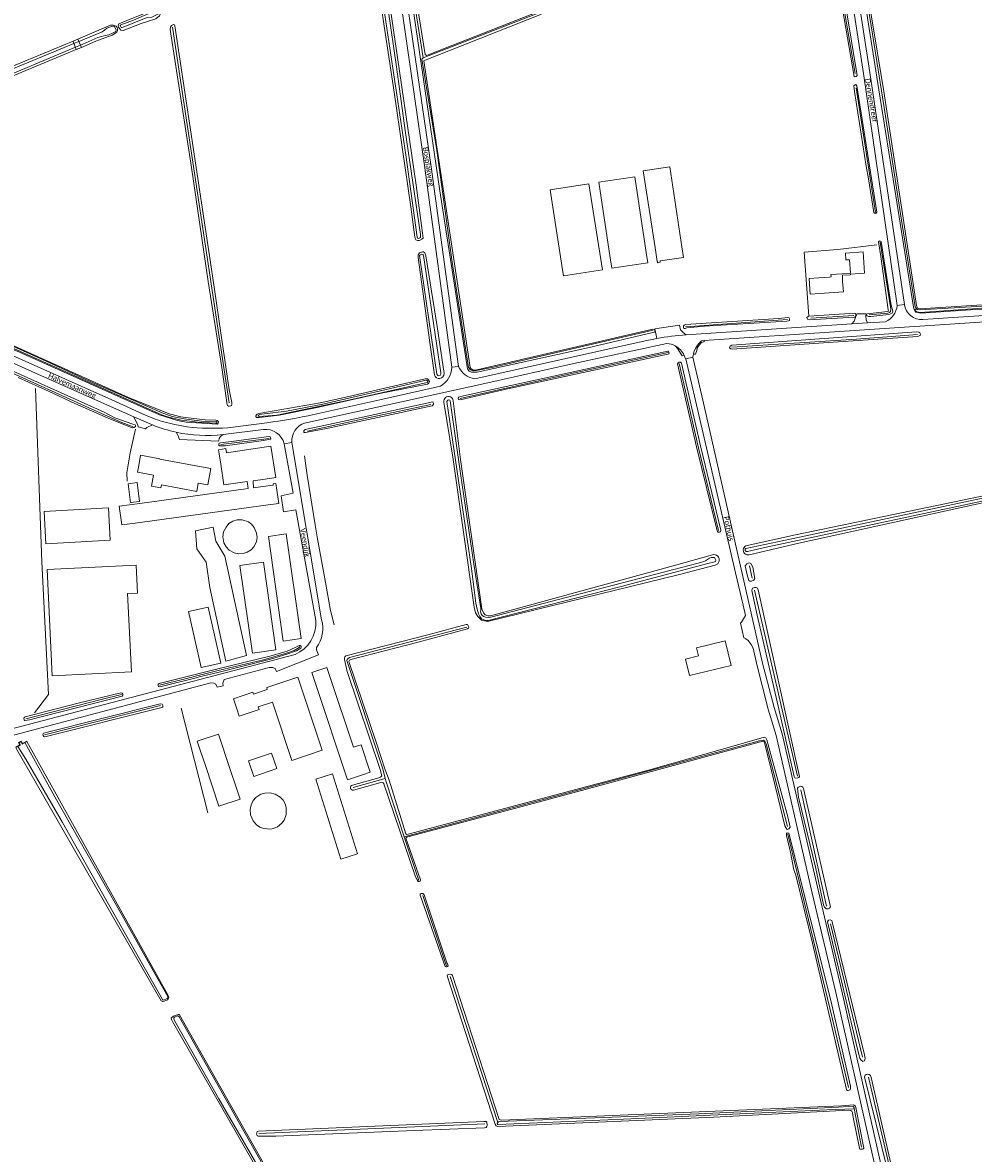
# Model space of a CAD drawing. Extents: x 177628 to 188968, y 384226 to 390673.
# Tile 334 of 393: x 186707 to 187156, y 385144 to 385678. Entities that reach past the tile are written whole.
import ezdxf

# ---------------------------------------------------------------- set-up
doc = ezdxf.new("R2010")
doc.units = 0
for name, color, linetype, lineweight in [('B01_F', 14, 'Continuous', 9), ('B01_T', 14, 'Continuous', 9), ('B02_F', 14, 'Continuous', 9), ('B02_T', 14, 'Continuous', 9), ('B03_F', 14, 'Continuous', 9), ('B04_F', 14, 'Continuous', 9), ('B04_T', 14, 'Continuous', 9), ('B11_F', 14, 'Continuous', 9), ('B11_S', 14, 'Continuous', 9), ('B14_F', 14, 'Continuous', 9), ('T02_F', 253, 'RASTER', 9), ('T03_F', 253, 'Continuous', 9), ('T04_F', 253, 'HAAG', 9), ('T07_F', 253, 'Continuous', 9), ('T09_F', 253, 'Continuous', 9), ('T09_T', 253, 'Continuous', 9), ('T22_F', 253, 'Continuous', 9), ('V00_F', 8, 'Continuous', 9), ('V00_T', 8, 'Continuous', 9), ('V06_F', 8, 'Continuous', 9), ('V06_T', 8, 'Continuous', 9), ('W01_F', 253, 'Continuous', 9), ('Z06', 7, 'Continuous', 9)]:
    doc.layers.add(name, color=color, linetype=linetype, lineweight=lineweight)
doc.styles.add('Legend', font='calibri.ttf')
doc.linetypes.add('HAAG', pattern='A,4,-1,[5,TOPOCAD.SHX,S=0.35,R=0,X=-0.35,Y=-0.35],-1', length=6)
doc.linetypes.add('RASTER', pattern='A,4,-1,[4,TOPOCAD.SHX,S=0.5,R=0,X=-0.5,Y=0],-1', length=6)

msp = doc.modelspace()

# ---------------------------------------------------------------- linework, layer by layer
at = {"layer": 'B01_F', "linetype": 'Continuous'}
for points in [[(187098.173, 385559.767), (187097.711, 385566.134), (187096.037, 385566.012), (187095.801, 385569.27)], [(187104.113, 385569.872), (187104.844, 385559.787), (187098.206, 385559.307)], [(186794.445, 385459.613), (186795.879, 385467.433), (186791.397, 385468.255)]]:
    msp.add_lwpolyline(points, dxfattribs=at)
at = {"layer": 'B01_T', "linetype": 'Continuous'}
for points in [[(187018.523, 385572.181), (187012.709, 385610.056), (187000.205, 385608.141), (187005.789, 385571.88)], [(187005.789, 385571.88), (187006.785, 385565.358), (187006.89, 385565.374), (187006.992, 385564.695), (187008.298, 385564.895), (187008.198, 385565.549), (187019.28, 385567.243), (187018.523, 385572.181)], [(187088.217, 385557.916), (187083.219, 385557.57)], [(187094.282, 385559.499), (187088.922, 385559.127)], [(187094.453, 385555.881), (187094.317, 385558.751)], [(187078.617, 385557.251), (187079.135, 385549.773), (187083.66, 385550.097)], [(187083.66, 385550.097), (187094.81, 385550.894), (187094.453, 385555.881)], [(186791.397, 385468.255), (186771.819, 385471.849), (186771.851, 385472.025), (186762.713, 385473.702), (186761.812, 385468.789)], [(186761.812, 385468.789), (186761.248, 385465.715), (186768.831, 385464.322), (186767.866, 385459.071), (186772.302, 385458.255), (186772.562, 385459.668)], [(186808.139, 385353.821), (186806.546, 385358.56), (186815.799, 385361.668), (186816.104, 385360.759), (186822.566, 385362.931), (186822.264, 385363.83), (186836.941, 385368.761), (186838.526, 385364.039)], [(186808.139, 385353.821), (186809.318, 385350.313), (186818.711, 385353.47), (186818.311, 385354.664), (186824.946, 385356.894), (186834.191, 385329.378), (186848.543, 385334.196), (186838.526, 385364.039)], [(186801.021, 385337.051), (186799.439, 385341.787), (186789.449, 385338.452), (186791.031, 385333.71)], [(186791.031, 385333.71), (186793.285, 385326.955)], [(186803.279, 385330.291), (186801.021, 385337.051)]]:
    msp.add_lwpolyline(points, dxfattribs=at)
at = {"layer": 'B02_F', "linetype": 'Continuous'}
msp.add_lwpolyline([(187041.824, 385374.287), (187038.998, 385385.95)], dxfattribs=at)
at = {"layer": 'B02_T', "linetype": 'Continuous'}
for points in [[(186961.807, 385563.4), (186956.205, 385599.144), (186974.543, 385602.024), (186980.142, 385566.281)], [(186984.581, 385567.001), (186979.161, 385602.764), (186996.192, 385605.347), (187001.611, 385569.591)], [(186984.581, 385567.001), (186985.33, 385562.059), (187002.361, 385564.642), (187001.611, 385569.591)], [(186961.807, 385563.4), (186962.581, 385558.461), (186980.916, 385561.34), (186980.142, 385566.281)], [(186821.59, 385462.42), (186826.531, 385463.16), (186824.3, 385478.05), (186803.311, 385474.892)], [(186803.311, 385474.892), (186803.02, 385476.838), (186799.489, 385476.309), (186799.781, 385474.36)], [(186799.781, 385474.36), (186800.521, 385469.42)], [(186800.521, 385469.42), (186801.966, 385459.769), (186813.042, 385461.29), (186813.505, 385457.921), (186762.346, 385450.908)], [(186821.59, 385462.42), (186815.85, 385461.56), (186816.111, 385458.283), (186820.401, 385458.871)], [(186756.76, 385460.206), (186757.979, 385451.309), (186762.212, 385451.889), (186760.992, 385460.786), (186756.76, 385460.206)], [(186823.011, 385450.261), (186827.957, 385450.939), (186826.67, 385460.311), (186825.276, 385460.119), (186825.355, 385459.55), (186820.401, 385458.871)], [(186717.07, 385447.124), (186747.55, 385448.753), (186748.266, 385433.46), (186717.842, 385431.834), (186717.07, 385447.124)], [(186762.346, 385450.908), (186752.586, 385449.57)], [(186752.586, 385449.57), (186753.819, 385440.776)], [(186823.011, 385450.261), (186760.102, 385441.637)], [(186753.819, 385440.776), (186760.102, 385441.637)], [(186718.459, 385419.617), (186720.966, 385369.46), (186758.322, 385371.327), (186756.478, 385408.233), (186761.183, 385408.468), (186760.52, 385421.719), (186718.459, 385419.617)], [(187041.824, 385374.287), (187022.056, 385369.497), (187020.171, 385377.281), (187026.372, 385378.784), (187025.432, 385382.663), (187038.998, 385385.95)], [(186852.288, 385368.66), (186850.711, 385373.401), (186843.531, 385371.01), (186845.108, 385366.27)], [(186845.108, 385366.27), (186860.436, 385320.198), (186867.613, 385322.588)], [(186863.278, 385335.619), (186852.288, 385368.66)]]:
    msp.add_lwpolyline(points, dxfattribs=at)
at = {"layer": 'B03_F', "linetype": 'Continuous'}
for points in [[(186802.903, 385376.321), (186812.747, 385379.034), (186802.459, 385426.015), (186798.3, 385433.131), (186796.933, 385439.675), (186788.648, 385437.984), (186789.32, 385429.503), (186793.616, 385423.099), (186795.467, 385411.113), (186802.903, 385376.321)], [(186823.056, 385435.289), (186831.529, 385436.5), (186838.601, 385387), (186830.128, 385385.789), (186823.056, 385435.289)], [(186809.649, 385421.565), (186820.704, 385423.135), (186826.593, 385381.66), (186815.538, 385380.09), (186809.649, 385421.565)], [(186785.377, 385399.777), (186794.682, 385401.834), (186800.54, 385375.338), (186791.235, 385373.281), (186785.377, 385399.777)], [(186845.436, 385320.59), (186853.397, 385323.082), (186865.256, 385285.232), (186857.294, 385282.74), (186845.436, 385320.59)]]:
    msp.add_lwpolyline(points, dxfattribs=at)
at = {"layer": 'B04_F', "linetype": 'Continuous'}
for points in [[(186733.048, 385670.36), (186730.822, 385669.412)], [(186734.73, 385666.539), (186733.048, 385670.36)], [(186730.822, 385669.412), (186732.308, 385665.525)], [(186732.308, 385665.525), (186734.73, 385666.539)], [(186708.876, 385338.303), (186708.88, 385338.54)]]:
    msp.add_lwpolyline(points, dxfattribs=at)
at = {"layer": 'B04_T', "linetype": 'Continuous'}
for points in [[(186708.88, 385338.54), (186706.841, 385337.38), (186706.26, 385338.55), (186704.952, 385337.81), (186705.582, 385336.69), (186703.67, 385335.61)], [(186708.876, 385338.303), (186706.748, 385337.102), (186706.17, 385338.264), (186705.228, 385337.737), (186705.857, 385336.611), (186703.77, 385335.432)]]:
    msp.add_lwpolyline(points, dxfattribs=at)
at = {"layer": 'B11_F', "linetype": 'Continuous'}
for points in [[(187095.801, 385569.27), (187104.113, 385569.872)], [(187088.217, 385557.916), (187088.983, 385557.969), (187088.922, 385559.127)], [(187094.282, 385559.499), (187098.173, 385559.767)], [(187098.206, 385559.307), (187098.236, 385558.992), (187094.317, 385558.751)]]:
    msp.add_lwpolyline(points, dxfattribs=at)
at = {"layer": 'B11_S', "linetype": 'Continuous'}
for points in [[(187078.617, 385557.251), (187083.219, 385557.57)], [(186772.562, 385459.668), (186789.257, 385456.6), (186789.963, 385460.437), (186794.445, 385459.613)], [(186793.285, 385326.955), (186799.713, 385307.69), (186809.71, 385311.025), (186803.279, 385330.291)]]:
    msp.add_lwpolyline(points, dxfattribs=at)
at = {"layer": 'B14_F', "linetype": 'Continuous'}
for points in [[(186801.606, 385435.175), (186801.811, 385437.478), (186803.126, 385439.628), (186804.37, 385441.355), (186806.278, 385442.469), (186808.272, 385443.101), (186810.69, 385443.077), (186813.707, 385442.15), (186815.042, 385441.056), (186816.408, 385439.456), (186817.518, 385436.83), (186817.698, 385434.829), (186817.431, 385432.953), (186816.394, 385430.473), (186814.999, 385428.938), (186813.067, 385427.878), (186811.097, 385427.192), (186808.939, 385427.072), (186806.942, 385427.61), (186804.6, 385428.773), (186803.179, 385430.349), (186802.095, 385432.336), (186801.606, 385435.175)], [(186867.613, 385322.588), (186871.22, 385323.789), (186866.886, 385336.819), (186863.278, 385335.619)], [(186824.487, 385332.855), (186827.001, 385325.53), (186816.265, 385321.845), (186813.751, 385329.17), (186824.487, 385332.855)], [(186817.424, 385298.942), (186819.011, 385297.868), (186820.925, 385297.138), (186824.027, 385296.939), (186825.524, 385297.252), (186827.352, 385298.048), (186829.379, 385299.681), (186830.479, 385301.179), (186831.488, 385303.882), (186831.49, 385307.113), (186830.942, 385308.905), (186830.013, 385310.546), (186828.69, 385311.999), (186826.354, 385313.455), (186823.948, 385314.076), (186821.319, 385313.957), (186819.493, 385313.372), (186817.202, 385311.868), (186815.903, 385310.372), (186814.867, 385308.313), (186814.422, 385306.17), (186814.607, 385303.609), (186815.812, 385300.768), (186817.424, 385298.942)]]:
    msp.add_lwpolyline(points, dxfattribs=at)
at = {"layer": 'T02_F', "linetype": 'RASTER'}
msp.add_lwpolyline([(186713.069, 385505.194), (186716.041, 385423.357), (186719.198, 385360.53), (186712.566, 385351.857)], dxfattribs=at)
at = {"layer": 'T03_F', "linetype": 'Continuous'}
msp.add_lwpolyline([(187092.132, 385570.887), (187110.562, 385573.201)], dxfattribs=at)
at = {"layer": 'T04_F', "linetype": 'HAAG'}
for points in [[(187092.132, 385570.887), (187076.284, 385569.636)], [(187078.451, 385539.362), (187076.284, 385569.636)], [(186760.207, 385485.948), (186757.733, 385474.758), (186756.243, 385465.44), (186756.34, 385461.502)], [(186781.8, 385354.168), (186794.435, 385304.576)]]:
    msp.add_lwpolyline(points, dxfattribs=at)
at = {"layer": 'T07_F', "linetype": 'Continuous'}
for points in [[(187129.597, 385542.575), (187128.673, 385543.827), (187121.801, 385587.796), (187114.326, 385636.022), (187107.465, 385679.736), (187098.403, 385733.601), (187088.595, 385792.857)], [(186896.185, 385661.66), (187043.314, 385718.969), (187084.57, 385735.802), (187085.534, 385735.973), (187085.999, 385735.66), (187086.447, 385734.95), (187100.333, 385654.193)], [(186892.081, 385687.405), (186896.185, 385661.66)], [(186804.597, 385498.49), (186799.009, 385534.832), (186777.737, 385676.044)], [(186917.717, 385515.111), (186909.972, 385564.987), (186902.672, 385617.793), (186895.65, 385660.966), (186896.185, 385661.66)], [(187100.814, 385647.448), (187109.979, 385588.503)], [(187112.167, 385574.453), (187117.154, 385542.743), (187117.078, 385541.604), (187116.53, 385541.229), (187115.772, 385540.889), (187106.972, 385540.005)], [(187068.387, 385537.902), (187020.183, 385534.417)], [(187099.726, 385539.824), (187079.418, 385538.544)], [(187004.856, 385532.764), (186967.974, 385524.328), (186929.502, 385515.376), (186921.434, 385513.782)], [(187042.139, 385524.733), (187101.042, 385528.565), (187129.873, 385530.732)], [(186913.745, 385500.453), (186964.244, 385511.846), (187011.966, 385522.224)], [(186917.717, 385515.111), (186918.523, 385514.049), (186919.965, 385513.653), (186921.434, 385513.782)], [(187017.143, 385517.018), (187026.145, 385477.857), (187035.853, 385438.051)], [(186759.132, 385487.111), (186753.095, 385489.547), (186737.889, 385496.316), (186698.407, 385514.188)], [(186899.867, 385497.638), (186871.691, 385491.637), (186841.488, 385485.119)], [(186800.652, 385478.797), (186823.499, 385481.599)], [(186854.188, 385393.51), (186852.393, 385400.237), (186849.23, 385417.935), (186846.228, 385434.159), (186845.212, 385440.816), (186841.411, 385464.207), (186840.079, 385473.417)], [(187050.38, 385421.396), (187051.621, 385415.583)], [(187052.869, 385409.916), (187073.096, 385322.011)], [(186916.899, 385392.446), (186861.355, 385377.976), (186860.706, 385377.595), (186860.298, 385377.184), (186860.088, 385376.635), (186877.088, 385325.411)], [(186799.402, 385371.877), (186820.691, 385377.026), (186831.652, 385380.028), (186835.182, 385381.353), (186837.547, 385382.729), (186837.925, 385383.185)], [(186791.072, 385369.799), (186799.402, 385371.877)], [(186771.591, 385364.959), (186784.363, 385368.066), (186791.072, 385369.799)], [(186708.419, 385348.99), (186743.982, 385358.243), (186753.625, 385360.589)], [(186717.298, 385341.42), (186772.122, 385355.291)], [(186887.263, 385293.308), (186962.437, 385313.465), (187055.226, 385338.726), (187057.002, 385338.929), (187057.674, 385338.546), (187058.323, 385337.197), (187068.402, 385298.084)], [(186877.088, 385325.411), (186878.293, 385320.839)], [(186863.081, 385316.609), (186878.293, 385320.839)], [(186878.293, 385320.839), (186878.72, 385319.22)], [(186878.72, 385319.22), (186887.263, 385293.308)], [(187074.717, 385315.509), (187086.824, 385260.463)], [(186887.263, 385293.308), (186894.096, 385272.642)], [(187072.734, 385276.8), (187068.525, 385294.451)], [(187072.734, 385276.8), (187089.58, 385207.703), (187097.262, 385174.758)], [(186896.077, 385265.468), (186906.944, 385233.038), (186907.317, 385232.203)], [(187088.715, 385252.078), (187103.873, 385189.095)], [(186909.015, 385227.179), (186931.427, 385158.159)], [(187106.708, 385179.559), (187119.953, 385123.09)], [(187099.863, 385164.765), (187103.377, 385146.53)], [(186818.533, 385153), (186925.301, 385157.604)]]:
    msp.add_lwpolyline(points, dxfattribs=at)
at = {"layer": 'T09_F', "linetype": 'Continuous'}
for points in [[(187088.122, 385733.681), (187101.253, 385653.301), (187100.887, 385652.812), (187100.616, 385652.691), (187100.055, 385652.635), (187099.904, 385652.828), (187086.306, 385731.633)], [(187102.307, 385716.509), (187113.851, 385645.697), (187129.339, 385544.437), (187129.883, 385543.223), (187131.099, 385542.83), (187279.992, 385552.466), (187309.249, 385553.952), (187309.597, 385553.64), (187309.845, 385552.97), (187309.803, 385552.483), (187309.471, 385552.178), (187308.42, 385551.968), (187255.384, 385548.846), (187190.891, 385544.344)], [(186893.381, 385686.684), (186897.129, 385663.187), (186897.854, 385662.731), (186898.558, 385663.046), (187022.89, 385711.845)], [(186890.439, 385591.172), (186892.3, 385576.79), (186892.814, 385575.529), (186893.574, 385575.293), (186894.554, 385575.287), (186895.629, 385575.781), (186896.228, 385576.318), (186892.969, 385601.387), (186879.172, 385695.388), (186878.623, 385696.439), (186878.009, 385697.068), (186877.533, 385697.11), (186876.541, 385696.718), (186875.545, 385696.195), (186875.172, 385695.307), (186875.214, 385693.373), (186882.492, 385645.407), (186890.439, 385591.172)], [(186917.389, 385514.247), (186917.165, 385514.602), (186904.084, 385598.648), (186891.045, 385687.98)], [(187190.891, 385544.344), (187157.241, 385542.558), (187131.441, 385540.902), (187129.922, 385541.159), (187129.101, 385541.364), (187128.753, 385541.677), (187128.283, 385542.611), (187127.88, 385543.628), (187119.578, 385596.376), (187111.525, 385646.477), (187105.184, 385686.469)], [(186763.016, 385677.833), (186769.825, 385680.067), (186771.619, 385681.506), (186771.949, 385682.224), (186771.899, 385683.051), (186771.619, 385683.867), (186771.218, 385684.532), (186770.287, 385684.812), (186769.493, 385684.588), (186754.227, 385678.465), (186752.456, 385677.697), (186752.08, 385676.769), (186752.172, 385676.056), (186753.357, 385674.712), (186754.483, 385674.522), (186763.016, 385677.833)], [(186952.143, 385682.272), (186902.31, 385662.513), (186897.202, 385660.553), (186896.6, 385660.153), (186918.49, 385515.13)], [(186733.048, 385670.36), (186748.402, 385676.966), (186749.807, 385677.093), (186751.154, 385676.627), (186751.537, 385676), (186751.842, 385675.338), (186751.835, 385674.532), (186751.522, 385673.774), (186749.288, 385672.369), (186741.481, 385669.534), (186734.73, 385666.539)], [(186801.044, 385515.122), (186803.531, 385497.557), (186803.675, 385497.125), (186804.275, 385496.903), (186804.612, 385496.892), (186805.269, 385497.028), (186805.589, 385497.175), (186805.836, 385497.842), (186805.774, 385498.699), (186804.528, 385504.658), (186796.611, 385558.581), (186778.907, 385676.749), (186778.697, 385677.205), (186778.16, 385677.29), (186777.271, 385676.937), (186776.838, 385676.074), (186776.713, 385675.02), (186786.712, 385609.711), (186794.633, 385555.9), (186801.044, 385515.122)], [(186730.822, 385669.412), (186680.421, 385648.629), (186647.394, 385635.753), (186646.305, 385634.733), (186645.777, 385633.829), (186646.116, 385632.474), (186646.738, 385631.533), (186647.618, 385630.852), (186648.594, 385630.781), (186650.042, 385631.022), (186709.567, 385656.085), (186724.74, 385662.307), (186732.308, 385665.525)], [(187110.534, 385588.573), (187101.173, 385648.387), (187100.744, 385648.911), (187100.34, 385648.795), (187099.817, 385648.366), (187099.992, 385645.647), (187105.597, 385610.296)], [(187105.597, 385610.296), (187106.727, 385604.427), (187109.228, 385588.409)], [(187112.709, 385574.671), (187116.814, 385548.444), (187117.444, 385544.563), (187118.126, 385541.876), (187117.791, 385540.881), (187116.249, 385540.256), (187107.703, 385539.294), (187106.828, 385539.358), (187105.936, 385539.609), (187105.675, 385540.338), (187106.162, 385540.556), (187115.697, 385541.635), (187116.052, 385541.859), (187116.021, 385542.365), (187112.48, 385567.581), (187111.378, 385574.639)], [(186899.307, 385527.061), (186893.915, 385567.103), (186893.934, 385568.479), (186894.517, 385569.334), (186895.935, 385569.791), (186896.415, 385569.881), (186897.059, 385569.33), (186897.437, 385567.942), (186902.837, 385534.621)], [(187055.108, 385536.318), (187068.086, 385537.116), (187068.917, 385537.292), (187069.297, 385537.462), (187069.374, 385538.017), (187069.185, 385538.583), (187068.582, 385538.769), (187064.339, 385538.366), (187020.251, 385535.423), (187019.631, 385535.21), (187019.192, 385534.884), (187019.236, 385534.058), (187019.43, 385533.624), (187019.96, 385533.601), (187020.822, 385533.857), (187029.23, 385534.692), (187055.108, 385536.318)], [(187078.451, 385539.362), (187099.981, 385540.849), (187100.506, 385540.693), (187100.659, 385539.916), (187100.582, 385539.361), (187100.004, 385538.908), (187078.635, 385537.673), (187077.772, 385538.002), (187077.595, 385538.834), (187078.149, 385539.341), (187078.451, 385539.362)], [(186921.717, 385513), (186974.067, 385524.518), (187004.73, 385531.733), (187005.35, 385531.945), (187005.892, 385532.188), (187005.51, 385533.188), (187004.714, 385533.222), (186921.552, 385514.096), (186921.148, 385513.981)], [(187089.899, 385527.101), (187129.935, 385529.874), (187130.629, 385530.104), (187131.094, 385530.312), (187131.314, 385530.889), (187130.95, 385531.523), (187130.477, 385531.869), (187129.376, 385532.014), (187042.142, 385525.734), (187041.338, 385525.215), (187041.015, 385524.512), (187041.644, 385523.997), (187042.257, 385523.873), (187089.899, 385527.101)], [(186780.048, 385490.033), (186784.26, 385489.319), (186798.974, 385488.384), (186799.411, 385488.78), (186799.461, 385489.519), (186798.886, 385490.134), (186798.19, 385490.302), (186793.149, 385490.36), (186783.878, 385491.493), (186781.697, 385491.899), (186776.185, 385493.336), (186757.006, 385501.055), (186698.592, 385527.327)], [(186701.142, 385524.332), (186726.606, 385512.927), (186771.651, 385492.716), (186780.048, 385490.033)], [(186934.065, 385504.643), (186913.684, 385499.817), (186912.883, 385500.049), (186912.757, 385500.69), (186913.129, 385501.179), (186913.844, 385501.499), (187011.903, 385522.941), (187012.227, 385522.818), (187012.387, 385522.46), (187012.462, 385522.172), (187012.245, 385521.698), (187011.842, 385521.518), (186934.065, 385504.643)], [(186698.152, 385515.405), (186745.475, 385493.989), (186750.572, 385491.386), (186759.044, 385488.327), (186760.068, 385488.024), (186760.21, 385487.707), (186760.24, 385487.213), (186759.653, 385486.824), (186758.66, 385486.633), (186747.351, 385491.214), (186731.534, 385498.216), (186719.416, 385503.894), (186704.902, 385510.459)], [(186921.148, 385513.981), (186919.765, 385514.139), (186918.918, 385514.542), (186918.49, 385515.13)], [(187016.43, 385516.855), (187025.433, 385477.689), (187035.143, 385437.878)], [(187018.247, 385517.272), (187027.247, 385478.118), (187036.953, 385438.319)], [(186875.552, 385502.829), (186898.319, 385507.342), (186898.89, 385507.799), (186899.207, 385508.597), (186898.768, 385509.339), (186898.333, 385509.79), (186897.17, 385509.841), (186861.068, 385501.475), (186847.494, 385498.423), (186818.515, 385493.399), (186817.844, 385493.09), (186817.531, 385492.848), (186817.171, 385492.357), (186817.094, 385492.029), (186817.503, 385491.565), (186818.798, 385491.51), (186828.111, 385492.57), (186846.152, 385496.243), (186875.552, 385502.829)], [(186917.389, 385514.247), (186917.971, 385513.381), (186919.119, 385512.965), (186921.717, 385513)], [(186900.853, 385498.904), (186864.696, 385491.046), (186840.464, 385485.821), (186839.789, 385485.162), (186839.892, 385484.48), (186840.639, 385484.394), (186851.27, 385486.441), (186900.446, 385497.042), (186901.042, 385497.668), (186901.098, 385498.336), (186900.853, 385498.904)], [(186812.688, 385481.125), (186806.794, 385480.264), (186800.365, 385479.607), (186799.813, 385479.424), (186799.608, 385478.888), (186799.721, 385478.495), (186799.94, 385478.149), (186800.739, 385478.062), (186802.579, 385478.061), (186820.753, 385480.675), (186824.097, 385481.283), (186824.231, 385481.407), (186823.882, 385482.329), (186823.4, 385482.557), (186822.072, 385482.406), (186812.688, 385481.125)], [(186910.21, 385472.78), (186920.299, 385401.894), (186920.972, 385399.19), (186922.016, 385397.457), (186923.741, 385395.76), (186926.563, 385395.091), (187017.31, 385417.37)], [(187016.05, 385421.8), (186928.099, 385397.796), (186926.736, 385397.723), (186925.576, 385398.278), (186924.693, 385399.171), (186923.987, 385401.109), (186913.899, 385471.63)], [(187283.47, 385217.798), (187263.926, 385334.169), (187245.783, 385446.137), (187242.916, 385464.298), (187241.875, 385467.338), (187240.844, 385469.108), (187238.803, 385470.107), (187236.269, 385470.249), (187159.391, 385454.179), (187072.112, 385436.1)], [(187073.713, 385432.1), (187195.032, 385458.731), (187234.264, 385467.041), (187235.468, 385467.022), (187237.692, 385466.503), (187238.705, 385465.841), (187239.158, 385465.007), (187251.224, 385394.227), (187264.062, 385316.381), (187275.569, 385247.741), (187280.494, 385218.024)], [(187049.34, 385417.12), (187050.07, 385414.418), (187050.544, 385414.072), (187051.459, 385414.163), (187052.522, 385414.639), (187053.007, 385415.334), (187051.938, 385420.752), (187051.033, 385422.419), (187050.493, 385422.735), (187049.208, 385422.4), (187048.354, 385421.46), (187049.34, 385417.12)], [(187064.396, 385353.016), (187071.489, 385321.846), (187071.883, 385321.145), (187072.363, 385320.962), (187073.345, 385321.082), (187073.81, 385321.29), (187074.089, 385321.734), (187054.572, 385410.058), (187054.245, 385410.788), (187053.579, 385411.208), (187052.73, 385411.146), (187051.867, 385410.76), (187051.624, 385410.412), (187051.596, 385409.762), (187054.055, 385398.033), (187064.396, 385353.016)], [(186878.302, 385324.977), (186874.193, 385337.52), (186861.05, 385376.129), (186861.367, 385376.861), (186862.082, 385377.181), (186893.834, 385385.377), (186917.151, 385391.677), (186917.642, 385391.897), (186917.771, 385392.331), (186917.56, 385393.041), (186917.34, 385393.533), (186916.996, 385393.701), (186916.599, 385393.631), (186899.008, 385388.927), (186859.651, 385378.777), (186859.17, 385378.293), (186859.052, 385377.596), (186859.009, 385377.094), (186860.256, 385371.427), (186875.855, 385325.17)], [(186799.132, 385371.012), (186824.098, 385377.299), (186831.816, 385379.611), (186836.339, 385381.127), (186838.372, 385382.497)], [(186837.614, 385383.664), (186835.759, 385382.707), (186831.983, 385381.081), (186824.453, 385378.917), (186799.257, 385372.717)], [(186790.375, 385370.456), (186799.257, 385372.717)], [(186799.132, 385371.012), (186790.437, 385368.898)], [(186771.469, 385365.766), (186790.375, 385370.456)], [(186790.437, 385368.898), (186789.515, 385368.549), (186771.713, 385364.15)], [(186753.981, 385359.72), (186710.217, 385348.607), (186707.972, 385348.237), (186707.73, 385348.636), (186707.494, 385349.165), (186707.645, 385349.676), (186708.097, 385349.942), (186733.122, 385356.382), (186753.329, 385361.31)], [(186772.741, 385354.463), (186773.266, 385354.804), (186773.215, 385355.316), (186772.85, 385355.973), (186771.971, 385356.186), (186716.807, 385342.198), (186716.435, 385341.675), (186716.572, 385341.13), (186716.917, 385340.679), (186717.406, 385340.541), (186772.741, 385354.463)], [(186880.155, 385320.118), (186888.007, 385294.652), (186888.435, 385294.415), (186889.161, 385294.471), (187002.756, 385324.85), (187038.761, 385335.056), (187057.3, 385340.4), (187058.166, 385340.143), (187058.646, 385339.07), (187063.861, 385320.098), (187068.575, 385302.727), (187069.592, 385297.815), (187069.076, 385297.048), (187068.386, 385296.792), (187068.042, 385296.961), (187067.588, 385297.616), (187067.208, 385298.466), (187060.428, 385326.451), (187057.56, 385337.779), (187057.335, 385338.162), (187057.036, 385338.35), (187056.778, 385338.449), (186982.634, 385318.369), (186942.364, 385307.381), (186889.045, 385293.292), (186888.464, 385293.032), (186888.171, 385292.847), (186888.007, 385292.613), (186894.88, 385272.934), (186894.951, 385272.536), (186894.762, 385272.237), (186894.405, 385272.077), (186894.251, 385272.062), (186893.862, 385272.21), (186893.343, 385272.89), (186892.663, 385274.411), (186877.622, 385318.341)], [(186875.855, 385325.17), (186876.639, 385322.139)], [(186878.302, 385324.977), (186880.155, 385320.118)], [(186713.279, 385318.63), (186772.362, 385215.682), (186773.162, 385215.377), (186774.015, 385215.51), (186775.435, 385216.228), (186775.941, 385216.952), (186775.955, 385217.29), (186775.761, 385218.281), (186720.381, 385317.64)], [(186862.747, 385317.663), (186875.296, 385321.09)], [(186876.177, 385318.986), (186863.259, 385315.394)], [(186877.604, 385318.41), (186877.622, 385318.341)], [(187081.731, 385278.298), (187085.452, 385261.077), (187085.957, 385259.948), (187086.742, 385259.263), (187087.584, 385259.162), (187088.314, 385259.489), (187088.637, 385260.191), (187075.995, 385316.052), (187075.668, 385316.782), (187075.224, 385317.062), (187074.648, 385317.282), (187073.453, 385316.747), (187073.136, 385316.207), (187073.642, 385312.051), (187081.731, 385278.298)], [(187072.168, 385275.622), (187072.303, 385275.2), (187080.152, 385243.024), (187096.345, 385173.849), (187096.63, 385173.333), (187097.088, 385173.269), (187098.002, 385173.625), (187098.234, 385174.426), (187098.187, 385175.371), (187088.899, 385215.919), (187069.031, 385294.987), (187068.727, 385295.066), (187068.29, 385295.085), (187067.963, 385294.617), (187067.934, 385293.96), (187069.805, 385285.942), (187071.447, 385277.714)], [(187072.168, 385275.622), (187071.447, 385277.714)], [(186907.731, 385233.174), (186907.466, 385233.646), (186896.747, 385265.88), (186896.074, 385266.544), (186895.239, 385266.493), (186894.832, 385266.203), (186894.723, 385265.725), (186906.669, 385231.875)], [(187101.5, 385192.796), (187102.655, 385188.611), (187103.012, 385187.815), (187103.922, 385187.027), (187104.719, 385187.386), (187105.047, 385188.428), (187104.712, 385190.249), (187089.57, 385253.119), (187089.303, 385253.716), (187088.534, 385254.01), (187087.841, 385253.779), (187087.355, 385253.084), (187088.968, 385245.917), (187101.5, 385192.796)], [(186907.731, 385233.174), (186907.967, 385232.193)], [(187033.53, 385160.717), (187097.414, 385164.025), (187098.395, 385163.873), (187098.798, 385163.57), (187099.123, 385162.964), (187099.261, 385161.577), (187102.408, 385146.027), (187102.633, 385145.645), (187103.419, 385145.567), (187103.772, 385145.618), (187104.174, 385145.798), (187104.407, 385146.116), (187100.739, 385165.351), (187100.458, 385165.977), (187099.975, 385166.458), (187099.517, 385166.522), (187093.843, 385166.13), (186933.416, 385159.339), (186932.565, 385159.441), (186932.201, 385159.654), (186910.043, 385227.77), (186909.798, 385228.197), (186909.101, 385228.314), (186908.107, 385228.138), (186907.66, 385227.938), (186907.601, 385227.589), (186930.218, 385157.371), (186930.752, 385156.537), (186931.553, 385156.305), (187033.53, 385160.717)], [(186952.549, 384907.68), (186877.468, 385038.714), (186781.094, 385209.033), (186780.847, 385209.303), (186780.467, 385209.302), (186778.204, 385208.501), (186777.484, 385207.84), (186777.191, 385207.456), (186777.357, 385206.896), (186777.802, 385205.996), (186833.711, 385108.351), (186861.177, 385059.075), (186909.48, 384973.799), (186948.44, 384904.679)], [(187115.614, 385135.603), (187118.48, 385123.499), (187118.896, 385122.569), (187119.14, 385122.2), (187119.333, 385122.127), (187120.026, 385122.358), (187120.926, 385122.84), (187107.994, 385179.527), (187107.578, 385180.456), (187107.008, 385180.839), (187106.432, 385181.059), (187105.575, 385180.835), (187105.074, 385180.531), (187104.847, 385179.792), (187115.614, 385135.603)], [(186892.174, 385154.356), (186925.147, 385155.746), (186925.942, 385155.887), (186926.354, 385156.286), (186926.517, 385157.003), (186926.265, 385158.285), (186925.995, 385158.648), (186924.836, 385158.719), (186818.354, 385154.062), (186817.842, 385153.887), (186817.555, 385153.329), (186817.502, 385152.608), (186817.718, 385152.007), (186818.275, 385151.72), (186826.567, 385151.78), (186892.174, 385154.356)]]:
    msp.add_lwpolyline(points, dxfattribs=at)
at = {"layer": 'T09_F', "linetype": 'Continuous', "extrusion": (0, 0, -1)}
for centre, radius, start, end in [((-187109.852, 385588.72), 0.697, 192.16865, 333.51652), ((-187112.054, 385574.209), 0.802, 32.47209, 144.77342), ((-187017.396, 385516.815), 0.966, 2.37357, 151.77541), ((-187036.026, 385438.19), 0.936, 172.06005, 340.55373), ((-186837.931, 385383.04), 0.7, 63.0886, 230.90164), ((-186771.725, 385364.978), 0.828, 270.80142, 72.02611), ((-186753.479, 385360.443), 0.88, 80.15212, 235.25446), ((-186863.041, 385316.537), 1.164, 259.21011, 75.35823), ((-186907.163, 385232.666), 0.932, 210.46077, 302.00746)]:
    msp.add_arc(centre, radius, start, end, dxfattribs=at)
at = {"layer": 'T09_F', "linetype": 'Continuous'}
for centre, radius, start, end in [((186874.742, 385323.183), 2.165, 284.81817, 331.1677), ((186876.59, 385317.953), 1.112, 24.25916, 111.7785)]:
    msp.add_arc(centre, radius, start, end, dxfattribs=at)
at = {"layer": 'T09_T', "linetype": 'Continuous'}
for points in [[(186906.075, 385512.359), (186902.837, 385534.621)], [(186899.307, 385527.061), (186901.499, 385511.697)], [(186910.457, 385499.464), (186913.899, 385471.63)], [(186910.21, 385472.78), (186905.979, 385498.823)], [(187072.112, 385436.1), (187049.28, 385431.067)], [(187050.289, 385426.612), (187073.713, 385432.1)], [(187032.97, 385426.601), (187016.05, 385421.8)], [(187017.31, 385417.37), (187034.285, 385421.74)], [(186703.66, 385335.33), (186713.279, 385318.63)], [(186708.876, 385338.303), (186720.381, 385317.64)]]:
    msp.add_lwpolyline(points, dxfattribs=at)
for centre, radius, start, end in [((186903.746, 385512.308), 2.329, 195.21053, 1.25296), ((186908.213, 385499.178), 2.262, 7.27169, 189.02076), ((187049.771, 385428.836), 2.284, 102.40342, 283.11949), ((187033.657, 385424.179), 2.518, 284.43518, 105.83955)]:
    msp.add_arc(centre, radius, start, end, dxfattribs=at)
at = {"layer": 'T22_F', "linetype": 'Continuous'}
for points in [[(187105.557, 385540.622), (187101.122, 385540.468)], [(187005.758, 385533.503), (187017.309, 385535.227)], [(186761.459, 385487.067), (186764.993, 385486.185)], [(186781.051, 385481.136), (186799.449, 385480.399)], [(186830.289, 385446.855), (186829.161, 385454.537)], [(187047.724, 385387.403), (187046.119, 385394.313)], [(186826.909, 385371.381), (186846.733, 385379.36)], [(186801.681, 385364.694), (186798.891, 385363.955)]]:
    msp.add_lwpolyline(points, dxfattribs=at)
at = {"layer": 'V00_F', "linetype": 'Continuous'}
for points in [[(187098.874, 385535.754), (187099.919, 385537.148), (187100.593, 385538.748), (187101.122, 385540.468)], [(187106.247, 385536.231), (187105.59, 385537.698), (187105.448, 385539.674), (187105.557, 385540.622)], [(187006.582, 385528.869), (187005.758, 385533.503)], [(187020.536, 385530.676), (187019.034, 385531.685), (187017.885, 385532.95), (187017.309, 385535.227)], [(187029.076, 385527.354), (187029.068, 385527.905)], [(187019.606, 385520.877), (187018.597, 385520.65), (187016.363, 385524.19), (187015.339, 385525.4)], [(187023.922, 385521.454), (187024.939, 385521.468), (187025.519, 385523.278)], [(186759.481, 385491.905), (186761.359, 385487.958), (186761.459, 385487.067)], [(186768.237, 385488.048), (186765.695, 385486.873), (186764.993, 385486.185)], [(186779.441, 385484.567), (186780.356, 385483.106), (186781.051, 385481.136)], [(186801.629, 385483.469), (186800.505, 385482.554), (186799.99, 385481.95), (186799.449, 385480.399)]]:
    msp.add_lwpolyline(points, dxfattribs=at)
at = {"layer": 'V00_F', "linetype": 'Continuous', "extrusion": (0, 0, -1)}
for centre, radius, start, end in [((-187031.036, 385522.316), 5.601, 9.89138, 50.23497), ((-187029.158, 385525.011), 2.344, 43.37057, 87.99194)]:
    msp.add_arc(centre, radius, start, end, dxfattribs=at)
at = {"layer": 'V00_T', "linetype": 'Continuous'}
for points in [[(187132.383, 385537.891), (187322.427, 385550.31)], [(187029.068, 385527.905), (187159.302, 385536.541), (187246.162, 385542.131), (187269.344, 385543.692)], [(187120.203, 385544.451), (187123.642, 385544.878)], [(186763.97, 385493.12), (186749.069, 385499.945), (186664.234, 385537.779), (186660.947, 385539.199), (186657.628, 385540.543)], [(187106.247, 385536.231), (187114.754, 385536.781)], [(187098.874, 385535.754), (187020.536, 385530.676)], [(187098.874, 385535.754), (187106.247, 385536.231)], [(186840.209, 385488.918), (186925.42, 385507.651), (186967.352, 385516.991), (187011.382, 385526.561)], [(186920.669, 385509.871), (187001.208, 385527.784), (187005.153, 385528.602)], [(187027.773, 385527.819), (187029.068, 385527.905)], [(186688.055, 385523.725), (186713.079, 385512.52), (186759.481, 385491.905)], [(186909.7, 385515.251), (186912.991, 385515.679)], [(187020.201, 385519.243), (187020.392, 385519.29)], [(187020.392, 385519.29), (187023.704, 385520.101)], [(186844.564, 385492.939), (186875.803, 385499.835), (186894.642, 385504.091), (186904.373, 385506.411)], [(186759.481, 385491.905), (186766.368, 385488.845), (186768.237, 385488.048)], [(186773.028, 385489.651), (186778.817, 385488.195), (186784.687, 385487.11)], [(186803.863, 385486.669), (186822.31, 385489.08)], [(186820.709, 385485.87), (186801.629, 385483.469)], [(186830.547, 385479.012), (186834.18, 385479.7)]]:
    msp.add_lwpolyline(points, dxfattribs=at)
for centre, radius, start, end in [((187110.707, 385545.427), 9.546, 295.08425, 354.13347), ((187131.711, 385546.011), 8.148, 187.99541, 274.73135), ((187030.959, 385394.446), 136.615, 100.27849, 100.88818), ((187031.39, 385392.075), 139.025, 94.47792, 100.27921), ((186899.637, 385515.29), 10.063, 298.07651, 359.777), ((186921.755, 385519.285), 9.476, 202.36652, 263.42233), ((186786.953, 385539.571), 51.826, 243.67489, 254.41379), ((186788.651, 385749.281), 262.369, 277.37074, 282.30459), ((186842.897, 385480.579), 8.762, 107.86928, 185.75762), ((186793.814, 385550.6), 67.579, 247.76059, 257.72014), ((186793.833, 385550.669), 67.651, 257.71681, 276.61711), ((186796.643, 385589.844), 103.427, 263.36205, 274.0031), ((186821.706, 385476.815), 9.11, 13.95484, 96.28501)]:
    msp.add_arc(centre, radius, start, end, dxfattribs=at)
at = {"layer": 'V00_T', "linetype": 'Continuous', "extrusion": (0, 0, -1)}
for centre, radius, start, end in [((-187010.634, 385516.689), 9.9, 94.33077, 118.37304), ((-187035.27, 385518.936), 11.624, 12.51197, 49.83821), ((-187010.636, 385516.689), 9.899, 118.36389, 154.97254), ((-187010.673, 385516.699), 9.862, 154.9336, 165.04952), ((-187035.219, 385518.94), 11.574, 5.75886, 12.54719)]:
    msp.add_arc(centre, radius, start, end, dxfattribs=at)
at = {"layer": 'V06_F', "linetype": 'Continuous'}
for points in [[(186983.993, 386413.612), (186996.852, 386339.867), (187028.5, 386156.907), (187064.542, 385927.449), (187082.565, 385795.052), (187104.303, 385654.155), (187120.203, 385544.451)], [(186986.834, 386414.785), (186999.808, 386340.381), (187031.46, 386157.395), (187067.51, 385927.885), (187085.533, 385795.484), (187107.269, 385654.607), (187123.642, 385544.878)], [(186909.7, 385515.251), (186897.035, 385609.635), (186876.473, 385751.257), (186847.404, 385947.499), (186828.022, 386075.875), (186814.034, 386172.007), (186800.609, 386282.894), (186791.722, 386334.229)], [(186912.991, 385515.679), (186900.003, 385610.079), (186879.441, 385751.693), (186850.372, 385947.943), (186830.99, 386076.315), (186817.008, 386172.403), (186803.579, 386283.33), (186794.564, 386335.402)], [(186829.161, 385454.537), (186834.722, 385455.681)], [(186836.11, 385447.92), (186830.289, 385446.855)], [(187047.429, 385402.846), (187043.887, 385418.102)], [(187048.56, 385397.978), (187047.055, 385395.56), (187046.627, 385394.767), (187046.119, 385394.313)], [(187052.165, 385382.449), (187051.185, 385384.237), (187049.841, 385386.163), (187048.646, 385386.952), (187047.724, 385387.403)], [(186845.84, 385382.771), (186845.884, 385381.669), (186846.733, 385379.36)], [(186823.387, 385373.33), (186825.099, 385373.348), (186826.238, 385372.81), (186826.909, 385371.381)], [(187053.953, 385374.75), (187059.231, 385353.605), (187062.968, 385341.226), (187080.085, 385266.681), (187091.193, 385219.667), (187108.965, 385140.684), (187121.781, 385082.452), (187134.688, 385026.836), (187146.18, 384980.99)], [(187056.64, 385375.31), (187062.117, 385354.425), (187065.87, 385341.996), (187083.007, 385267.361), (187094.117, 385220.341), (187111.893, 385141.336), (187124.707, 385083.114), (187137.608, 385027.528), (187148.64, 384981.65)], [(186795.816, 385366.022), (186797.369, 385365.894), (186798.265, 385365.397), (186798.891, 385363.955)], [(186802.174, 385367.707), (186801.575, 385365.868), (186801.681, 385364.694)]]:
    msp.add_lwpolyline(points, dxfattribs=at)
at = {"layer": 'V06_T', "linetype": 'Continuous'}
for points in [[(187043.887, 385418.102), (187020.392, 385519.29)], [(187056.64, 385375.31), (187028.36, 385499.76), (187023.704, 385520.101)], [(186834.722, 385455.681), (186830.547, 385479.012)], [(186834.18, 385479.7), (186848.2, 385395.93)], [(186845.48, 385395.556), (186836.11, 385447.92)], [(187048.56, 385397.978), (187047.429, 385402.846)], [(187053.953, 385374.75), (187052.165, 385382.449)], [(186655.37, 385332.23), (186835.66, 385379.49)], [(186823.387, 385373.33), (186802.174, 385367.707)], [(186795.816, 385366.022), (186551.123, 385301.164)]]:
    msp.add_lwpolyline(points, dxfattribs=at)
for centre, radius, start, end in [((186829.193, 385394.477), 16.323, 293.34032, 3.79074), ((186833.559, 385391.765), 15.222, 323.78407, 15.8807)]:
    msp.add_arc(centre, radius, start, end, dxfattribs=at)
at = {"layer": 'W01_F', "linetype": 'Continuous'}
for points in [[(186883.555, 385657.293), (186879.627, 385684.49), (186877.71, 385695.398), (186877.197, 385695.55), (186876.681, 385695.589), (186876.382, 385695.396), (186876.196, 385695.2), (186876.157, 385694.684), (186887.981, 385615.657), (186893.309, 385576.871), (186893.561, 385576.323), (186893.961, 385576.175), (186894.921, 385576.616), (186895.035, 385578.053), (186887.775, 385627.297), (186883.555, 385657.293)], [(186759.351, 385679.434), (186764.415, 385681.541), (186767.223, 385682.777), (186769.367, 385683.653), (186770.144, 385684.01), (186770.99, 385683.735), (186771.137, 385683.415), (186771.298, 385682.825), (186770.851, 385682.232), (186769.638, 385681.619), (186768.587, 385681.135), (186767.927, 385680.887), (186766.005, 385680.612), (186763.774, 385679.807), (186754.447, 385676.016), (186753.948, 385675.897), (186753.724, 385675.905), (186753.457, 385676.003), (186753.184, 385676.597), (186753.04, 385677.03), (186753.272, 385677.247), (186759.351, 385679.434)], [(186733.483, 385669.371), (186741.486, 385672.546), (186744.544, 385673.842), (186745.626, 385674.616), (186746.804, 385675.546), (186748.017, 385676.159), (186749.693, 385676.486), (186750.342, 385676.398), (186751.162, 385674.616), (186751.01, 385674.103), (186749.386, 385673.301), (186747.65, 385672.503), (186746.923, 385672.279), (186745.974, 385672.175), (186745.317, 385672.039), (186744.204, 385671.693), (186742.524, 385671.252), (186735.401, 385668.087), (186734.259, 385667.609)], [(186731.198, 385668.429), (186677.444, 385646.193), (186648.347, 385635.081), (186647.721, 385634.517), (186647.64, 385634.092), (186647.952, 385633.294), (186648.33, 385632.472), (186648.751, 385632.278), (186649.675, 385632.315), (186650.427, 385632.606), (186684.94, 385646.984), (186731.89, 385666.619)], [(186731.198, 385668.429), (186733.483, 385669.371)], [(186731.89, 385666.619), (186734.259, 385667.609)], [(186901.152, 385522.748), (186902.735, 385511.963), (186903.142, 385511.32), (186903.612, 385511.26), (186904.343, 385511.596), (186904.52, 385512.175), (186904.559, 385512.691), (186896.352, 385568.087), (186896.205, 385568.406), (186896.075, 385568.568), (186895.517, 385568.699), (186894.695, 385568.321), (186894.533, 385568.191), (186901.152, 385522.748)], [(187129.597, 385542.575), (187130.953, 385542.453), (187160.538, 385544.137), (187252.547, 385550.178), (187291.13, 385552.454), (187308.25, 385553.505), (187308.554, 385553.173), (187308.372, 385552.883), (187308.025, 385552.728), (187299.697, 385551.916), (187217.467, 385546.816), (187160.222, 385543.215), (187131.11, 385541.17), (187129.551, 385541.514), (187128.827, 385541.97), (187128.672, 385542.317), (187128.753, 385542.718), (187129.597, 385542.575)], [(186772.812, 385493.791), (186777.616, 385492.07), (186783.281, 385490.884), (186791.512, 385489.716), (186798.544, 385489.712), (186798.741, 385489.222), (186798.699, 385488.953), (186798.527, 385488.846), (186798.019, 385488.806), (186789.866, 385489.263), (186781.909, 385490.198), (186775.461, 385491.882), (186772.712, 385492.804), (186730.129, 385511.8), (186661.037, 385542.764)], [(186662.086, 385543.191), (186718.038, 385518.112), (186738.846, 385508.613), (186760.586, 385499.072), (186772.812, 385493.791)], [(186873.436, 385503.581), (186897.65, 385509.182), (186898.162, 385509.03), (186898.351, 385508.619), (186898.382, 385508.19), (186898.129, 385508.018), (186860.323, 385499.598), (186827.042, 385492.65), (186818.672, 385491.956), (186818.271, 385492.104), (186818.233, 385492.307), (186818.494, 385492.704), (186818.726, 385492.921), (186831.579, 385494.46), (186848.769, 385497.882), (186873.436, 385503.581)], [(186920.224, 385422.164), (186923.53, 385401.241), (186923.49, 385400.312), (186923.39, 385399.721), (186923.425, 385399.236), (186923.679, 385398.667), (186924.15, 385397.921), (186924.911, 385397.442), (186925.717, 385397.165), (186927.14, 385396.937), (186928.131, 385397.061), (186978.226, 385410.277), (187026.111, 385422.732), (187028.915, 385423.486), (187029.653, 385423.77), (187031.604, 385425.008), (187032.38, 385425.309), (187033.072, 385425.391), (187033.848, 385425.283), (187034.272, 385424.744), (187034.463, 385424.01), (187034.381, 385423.381), (187033.457, 385423.105), (187030.736, 385422.57), (186989.84, 385411.694), (186926.953, 385395.624), (186926.135, 385395.622), (186924.881, 385395.88), (186923.786, 385396.392), (186923.012, 385397.412), (186922.417, 385398.739), (186921.783, 385400.869), (186921.029, 385403.674), (186919.005, 385420.207), (186907.435, 385499.087), (186907.641, 385499.544), (186907.872, 385499.738), (186908.307, 385499.887), (186908.784, 385499.736), (186908.937, 385499.395), (186913.896, 385465.004), (186920.224, 385422.164)], [(187240.419, 385466.996), (187240.411, 385467.493), (187240.072, 385467.771), (187238.04, 385468.794), (187236.269, 385469.075), (187234.359, 385468.864), (187180.492, 385457.642), (187069.662, 385433.956), (187048.776, 385429.62), (187048.326, 385429.347), (187048.381, 385428.585), (187048.892, 385428.241), (187049.476, 385428.216), (187056.826, 385429.859), (187220.092, 385464.77), (187235.775, 385467.78), (187237.844, 385467.633), (187239.046, 385467.026), (187239.644, 385466.649), (187240.419, 385466.996)], [(186707.958, 385337.785), (186722.875, 385310.717), (186754.644, 385254.987), (186770.364, 385226.887), (186775.54, 385217.719), (186775.584, 385217.381), (186775.313, 385216.866), (186774.625, 385216.486), (186773.879, 385216.153), (186773.379, 385216.072), (186773.133, 385216.141), (186772.967, 385216.353), (186747.439, 385261.494), (186725.75, 385300.053), (186708.499, 385329.972), (186704.668, 385335.939)], [(186819.76, 385134.511), (186799.657, 385169.366), (186778.874, 385206.148), (186778.432, 385207.135), (186778.439, 385207.73), (186778.73, 385207.996), (186780.117, 385208.662), (186780.319, 385208.616), (186780.915, 385208.2), (186816.225, 385145.77), (186851.081, 385084.048)], [(187099.863, 385164.765), (187099.673, 385164.68), (187087.001, 385164.201), (186990.961, 385159.843), (186931.628, 385157.202), (186931.48, 385157.226), (186931.323, 385157.475), (186931.153, 385157.854), (186931.427, 385158.159)], [(186931.427, 385158.159), (186931.89, 385158.548), (186932.232, 385158.701), (187026.493, 385162.354), (187092.434, 385165.494), (187099.371, 385165.865), (187099.658, 385165.63), (187099.917, 385165.153), (187099.943, 385164.892), (187099.863, 385164.765)]]:
    msp.add_lwpolyline(points, dxfattribs=at)

# ---------------------------------------------------------------- texts
at = {"layer": 'Z06', "style": 'Legend'}
for s, rotation, p in [('Dennendreef', 279.66951, (187105.021, 385651.612)), ('Bosplakweg', 278.8028, (186896.049, 385619.224))]:
    msp.add_text(s, height=2.5, rotation=rotation, dxfattribs=at).set_placement(p)
at = {"layer": 'Z06', "linetype": 'Continuous', "style": 'Legend'}
for s, rotation, p in [('Halvemaanweg', 336.04914, (186718.752, 385510.412)), ('Pothuis', 282.59095, (187038.113, 385444.51)), ('Veendijk', 279.55653, (186838.062, 385438.972))]:
    msp.add_text(s, height=2.5, rotation=rotation, dxfattribs=at).set_placement(p)

doc.saveas('drawing.dxf')
